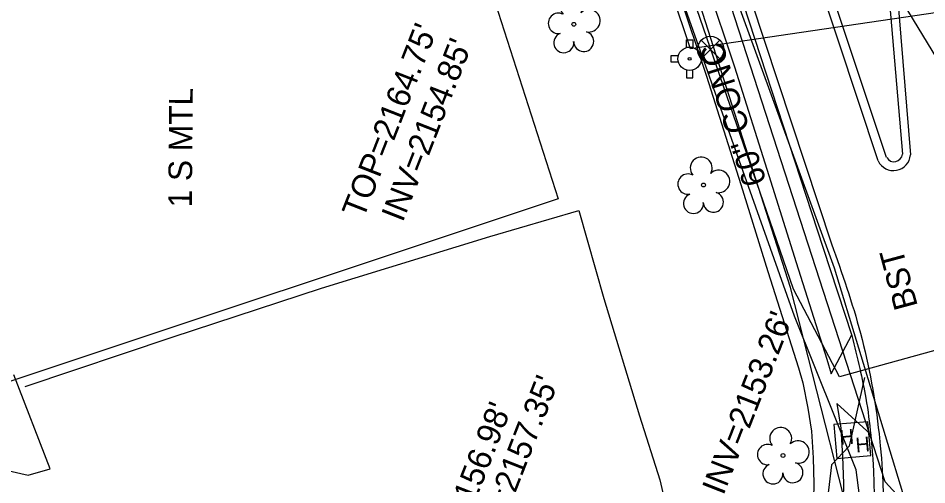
# Model space of a CAD drawing. Extents: x 945964 to 948456, y 631061 to 636061.
# Drawn here: x 946456.8 to 946610.6, y 632869 to 632947.9 of the extents above; entities that cross this region are included whole.
import ezdxf

# ---------------------------------------------------------------- set-up
doc = ezdxf.new("R2010")
doc.units = 0
for name, color, linetype in [('Exist Building', 7, 'Continuous'), ('Exist Building Text', 7, 'Continuous'), ('Exist Other Culture Fence Line', 7, 'Continuous'), ('Exist Roads Curbs', 7, 'Continuous'), ('Exist Roads EOP', 7, 'Continuous'), ('Exist Roads EOP Other', 7, 'Continuous'), ('Exist Roads EOP Other Text', 7, 'Continuous'), ('Exist Structure Minor Pipes RCP 15 Inch Invert', 7, 'Continuous'), ('Exist Structure Minor Pipes RCP 18 Inch Invert', 7, 'Continuous'), ('Exist Utilities Gas UG Line SUE', 7, 'Continuous'), ('Exist Utilities Power Hand Hole CELL', 7, 'Continuous'), ('Exist Utilities Power UG Cable SUE', 7, 'Continuous'), ('Exist Utilities Sanitary Sewer Manhole Top Elevation', 7, 'Continuous'), ('Exist Utilities Sanitary Sewer UG Line', 7, 'Continuous'), ('Exist Utilities Sanitary Sewer UG Line Invert Elevation', 7, 'Continuous'), ('Exist Utilities Telephone UG Cable SUE', 7, 'Continuous'), ('Exist Utilities Telephone UG FO SUE', 7, 'Continuous'), ('Exist Utilities Water Fire Hydrant CELL', 7, 'Continuous'), ('Exist Utilities Water UG Line SUE', 7, 'Continuous'), ('Exist Utilities Water Valve CELL', 7, 'Continuous'), ('Exist Vegetation Tree CELL', 7, 'Continuous')]:
    doc.layers.add(name, color=color, linetype=linetype)

# ---------------------------------------------------------------- blocks, each defined once
blk = doc.blocks.new('EXIST UTILITIES WATER VALVE')
at = {"layer": 'Exist Utilities Water Valve CELL'}
blk.add_lwpolyline([(0.0315, 0.0315), (-0.0315, -0.0315), (0, 0), (0.0315, -0.0315), (-0.0315, 0.0315)], dxfattribs=at)
blk.add_circle((0, 0), 0.0445, dxfattribs=at)
blk = doc.blocks.new('EXIST UTILITIES WATER FIRE HYDRANT')
at = {"layer": 'Exist Utilities Water Fire Hydrant CELL'}
blk.add_line((0, 0), (0, 0), dxfattribs=at)
for points in [[(-0.0103, 0.0382), (-0.0103, 0.064), (0.0103, 0.064), (0.0103, 0.0377)], [(-0.0382, 0.0103), (-0.064, 0.0103), (-0.064, -0.0103), (-0.0382, -0.0103)], [(-0.0103, -0.0382), (-0.0103, -0.064), (0.0103, -0.064), (0.0103, -0.0377)]]:
    blk.add_lwpolyline(points, dxfattribs=at)
for radius in [0.0395, 0.00485]:
    blk.add_circle((0, 0), radius, dxfattribs=at)
blk = doc.blocks.new('EXIST UTILITIES POWER HAND HOLE')
at = {"layer": 'Exist Utilities Power Hand Hole CELL'}
blk.add_line((0, 0), (0, 0), dxfattribs=at)
blk.add_lwpolyline([(-0.059, -0.0545), (0.056, -0.0545), (0.056, 0.0605), (-0.059, 0.0605), (-0.059, -0.0545)], dxfattribs=at)
for p in [(-0.0432, -0.0095), (0.0081, -0.0399)]:
    blk.add_text('H', height=0.05, dxfattribs=at).set_placement(p)
blk = doc.blocks.new('EXIST VEGETATION TREE')
at = {"layer": 'Exist Vegetation Tree CELL'}
blk.add_line((0, 0), (0, 0), dxfattribs=at)
blk.add_circle((0, 0), 0.00652, dxfattribs=at)
for centre, radius, start, end in [((-0.0077, 0.0575), 0.0371, 330.1651, 219.7134), ((-0.0521, 0.0031), 0.0345, 62.6636, 279.3457), ((0.051, 0.0118), 0.038, 257.1011, 134.1999), ((0.0335, -0.058), 0.034, 181.2822, 74.56), ((-0.0341, -0.0624), 0.0338, 111.5671, 6.231)]:
    blk.add_arc(centre, radius, start, end, dxfattribs=at)

msp = doc.modelspace()

# ---------------------------------------------------------------- linework, layer by layer
at = {"layer": 'Exist Building'}
msp.add_lwpolyline([(946548.19, 632917.33), (946454.54, 632886.17), (946435.89, 632944.22), (946529.94, 632974.19)], close=True, dxfattribs=at)
at = {"layer": 'Exist Other Culture Fence Line'}
msp.add_lwpolyline([(946355.67, 632768.98), (946344.74, 632765.98), (946315.38, 632853.69), (946391.91, 632875.45), (946410.69, 632881.47), (946458.52, 632870.61), (946462.21, 632871.66), (946456.11, 632887.58)], dxfattribs=at)
at = {"layer": 'Exist Roads Curbs'}
for points in [[(946533.13, 633176.04), (946547.97, 633132.65), (946569.3, 633071.98), (946578.83, 633045.39), (946593.69, 633002.49), (946603.43, 632960.44), (946606.46, 632924.86)], [(946603.78, 632924.31), (946590.24, 632964.95), (946577.55, 633003.91), (946563.28, 633044.5), (946548.37, 633086.57), (946534.01, 633127.5), (946519.15, 633171.25)], [(946503.68, 633169.45), (946518.58, 633125.92), (946535.05, 633079.28), (946551.1, 633033.78), (946565.92, 632990.29), (946579.51, 632950.32), (946593.03, 632908.99), (946597.91, 632894.22)]]:
    msp.add_lwpolyline(points, dxfattribs=at)
msp.add_ellipse((946605.03, 632925.04), major_axis=(0.1, 1.44), ratio=0.998955, start_param=2.189427, end_param=4.662943, dxfattribs=at)
for points in [[(946597.91, 632894.22), (946599.24, 632888.62), (946600.27, 632883.63), (946601.11, 632877.34), (946599.35, 632845.41), (946591, 632824.04), (946570.08, 632793.78), (946536.06, 632769.16), (946491.19, 632754.39)], [(946627.3, 632885.56), (946628.01, 632879.17), (946627.89, 632857.01), (946620.51, 632823.66), (946604.53, 632793.59), (946576.99, 632762.41), (946551.48, 632745.94), (946527.29, 632737.67)]]:
    msp.add_spline(points, degree=3, dxfattribs=at)
at = {"layer": 'Exist Roads EOP'}
for points in [[(946534.41, 633176.47), (946549.3, 633133.27), (946565.54, 633087.42), (946580.2, 633046.15), (946595.18, 633002.81), (946604.89, 632960.5), (946607.83, 632924.75)], [(946602.35, 632923.74), (946588.77, 632964.78), (946577.91, 632997.79), (946561.72, 633044.34), (946547.04, 633086.1), (946532.6, 633127.32), (946517.73, 633170.65)], [(946520.26, 633125.85), (946536.46, 633079.81), (946552.48, 633034.26), (946567.22, 632990.93), (946580.85, 632950.81), (946594.47, 632909.72)], [(946457.98, 632885.59), (946482.87, 632893.93), (946508.17, 632902.23), (946536.62, 632910.93), (946551.72, 632915.33), (946555.91, 632900.49), (946561.96, 632880.62), (946565.43, 632869.8), (946567.1, 632862.49), (946567.6, 632857.42), (946567.48, 632852.56), (946566.64, 632845.18), (946564.18, 632838.33), (946559.78, 632828.76), (946554.94, 632814.79), (946551.94, 632803.63), (946546.8, 632791.44), (946511.22, 632778.87), (946511.76, 632778.07)]]:
    msp.add_lwpolyline(points, dxfattribs=at)
msp.add_ellipse((946604.95, 632924.98), major_axis=(2.79, 0.72), ratio=0.999935, start_param=3.336158, end_param=5.947186, dxfattribs=at)
msp.add_spline([(946594.47, 632909.72), (946599.36, 632894.61), (946602.51, 632877.57), (946600.9, 632845.17), (946595.83, 632830.67)], degree=3, dxfattribs=at)
at = {"layer": 'Exist Roads EOP Other'}
for points in [[(946556.22, 633003.15), (946565.57, 632976.18), (946573.35, 632953.67), (946578.03, 632939.63), (946583.86, 632921.25), (946588.48, 632906.55), (946593.67, 632890.19), (946594.39, 632887.72)], [(946551.5, 633001.52), (946560.85, 632974.54), (946568.62, 632952.07), (946573.28, 632938.08), (946579.1, 632919.75), (946583.71, 632905.05), (946588.89, 632888.74), (946589.62, 632886.21), (946590.44, 632881.96), (946591.08, 632878.02), (946591.34, 632873.52), (946591.48, 632869.16), (946591.37, 632864.07)], [(946594.39, 632887.72), (946597.92, 632894.31)], [(946595.38, 632882.71), (946596.06, 632878.56), (946596.33, 632873.74), (946596.48, 632869.19), (946596.37, 632863.94)], [(946595.38, 632882.71), (946601.08, 632877.54)]]:
    msp.add_lwpolyline(points, dxfattribs=at)
at = {"layer": 'Exist Utilities Gas UG Line SUE'}
msp.add_lwpolyline([(946619.67, 632824.44), (946594.97, 632905.61), (946571.92, 632968.94), (946532.75, 633083.03), (946501.7, 633172.99), (946488.79, 633216.05), (946469.59, 633278.14), (946458.18, 633325.93), (946447.15, 633359.21), (946427.01, 633420.51), (946410.77, 633466.26), (946393.83, 633493.79), (946361.71, 633549.95)], dxfattribs=at)
at = {"layer": 'Exist Utilities Power UG Cable SUE'}
for points in [[(946635.14, 632865.8), (946629.47, 632896.55), (946595.83, 632887.24), (946588.05, 632902.07), (946565.48, 632967.5), (946565.84, 632977.61), (946565.32, 632980.27), (946555.6, 632997.55), (946522.14, 633095.32), (946521.35, 633107.95), (946521.64, 633110.72), (946553.29, 633127.22), (946568.2, 633134.98), (946566.11, 633154.95), (946530.06, 633261.25), (946518.07, 633301.87), (946482.92, 633416.06), (946475.99, 633414.94), (946451.49, 633482.54), (946451.32, 633490.54), (946420.98, 633516.12), (946400.78, 633553.04), (946391.57, 633575.17)], [(946600.04, 632887.1), (946597.45, 632875.52), (946594.48, 632872.38), (946589.25, 632828.78)]]:
    msp.add_lwpolyline(points, dxfattribs=at)
at = {"layer": 'Exist Utilities Sanitary Sewer UG Line'}
msp.add_lwpolyline([(946598.49, 632963.77), (946648.8, 632881.07)], dxfattribs=at)
at = {"layer": 'Exist Utilities Telephone UG Cable SUE'}
for points in [[(946359.71, 632661.63), (946399.78, 632679.58), (946438.25, 632688.61), (946513.39, 632715.06), (946554.62, 632735.94), (946609.33, 632779.21), (946641.07, 632799.75), (946626.79, 632844.16), (946603.53, 632869.47), (946569.01, 632976.01), (946560.85, 632993.4), (946550.79, 632988.99)], [(946634.18, 632980.83), (946628.23, 632976.37), (946631.16, 632951.64), (946570.59, 632942.7), (946554.81, 632989.78), (946550.79, 632988.95)]]:
    msp.add_lwpolyline(points, dxfattribs=at)
at = {"layer": 'Exist Utilities Telephone UG FO SUE'}
msp.add_lwpolyline([(946584.21, 632772.77), (946598.26, 632830.89), (946601.91, 632846.29), (946598.64, 632871.52), (946588.21, 632897.46), (946559.81, 632977.46), (946523.24, 633077.95), (946491.66, 633166.9), (946472.62, 633225.26)], dxfattribs=at)
at = {"layer": 'Exist Utilities Water UG Line SUE'}
msp.add_lwpolyline([(946450.51, 632206.48), (946434.39, 632257.32), (946406.99, 632342.82), (946396.29, 632375.97), (946378.9, 632423.81), (946365.5, 632463.34), (946339.7, 632545.71), (946360.27, 632568.18), (946378.23, 632596.81), (946392.83, 632624.5), (946375.23, 632673.95), (946369.96, 632698.61), (946371.67, 632730.29), (946403.03, 632742.7), (946539.78, 632790.77), (946609.96, 632816.5), (946596.43, 632867.38), (946587.53, 632902.31), (946563.28, 632978.1), (946529.52, 633075.74), (946498.27, 633161.68), (946472.52, 633239.25)], dxfattribs=at)

# ---------------------------------------------------------------- block references
at = {"layer": 'Exist Utilities Power Hand Hole CELL', "xscale": 49.999999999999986, "yscale": 49.999999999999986, "rotation": 5.038018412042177}
msp.add_blockref('EXIST UTILITIES POWER HAND HOLE', (946598.06, 632876.39), dxfattribs=at)
at = {"layer": 'Exist Utilities Water Fire Hydrant CELL', "xscale": 50, "yscale": 50}
msp.add_blockref('EXIST UTILITIES WATER FIRE HYDRANT', (946570.45, 632941), dxfattribs=at)
at = {"layer": 'Exist Utilities Water Valve CELL', "xscale": 50, "yscale": 50}
msp.add_blockref('EXIST UTILITIES WATER VALVE', (946574, 632942.57), dxfattribs=at)
at = {"layer": 'Exist Vegetation Tree CELL', "xscale": 50, "yscale": 50}
for p in [(946550.85, 632946.83), (946572.79, 632919.66), (946586.25, 632873.93)]:
    msp.add_blockref('EXIST VEGETATION TREE', p, dxfattribs=at)

# ---------------------------------------------------------------- texts
at = {"layer": 'Exist Building Text'}
msp.add_text('1 S MTL', height=4, rotation=89.5187, dxfattribs=at).set_placement((946486.21, 632915.85))
at = {"layer": 'Exist Roads EOP Other Text'}
for s, rotation, p in [('60" CONC', 107.6042, (946583.51, 632920.19)), ('BST', 105.0707, (946609.1, 632899.19))]:
    msp.add_text(s, height=4, rotation=rotation, dxfattribs=at).set_placement(p)
at = {"layer": 'Exist Structure Minor Pipes RCP 15 Inch Invert'}
msp.add_text("INV=2153.26'", height=4, rotation=68.6189, dxfattribs=at).set_placement((946576.16, 632867.06))
at = {"layer": 'Exist Structure Minor Pipes RCP 18 Inch Invert'}
for s, p in [("INV=2157.35'", (946536.55, 632856.24)), ("INV=2156.98'", (946528.58, 632851.73))]:
    msp.add_text(s, height=4, rotation=68.6189, dxfattribs=at).set_placement(p)
at = {"layer": 'Exist Utilities Sanitary Sewer Manhole Top Elevation'}
msp.add_text("TOP=2164.75'", height=4, rotation=68.6189, dxfattribs=at).set_placement((946515.23, 632913.81))
at = {"layer": 'Exist Utilities Sanitary Sewer UG Line Invert Elevation'}
msp.add_text("INV=2154.85'", height=4, rotation=68.6189, dxfattribs=at).set_placement((946521.89, 632913.22))

doc.saveas('drawing.dxf')
